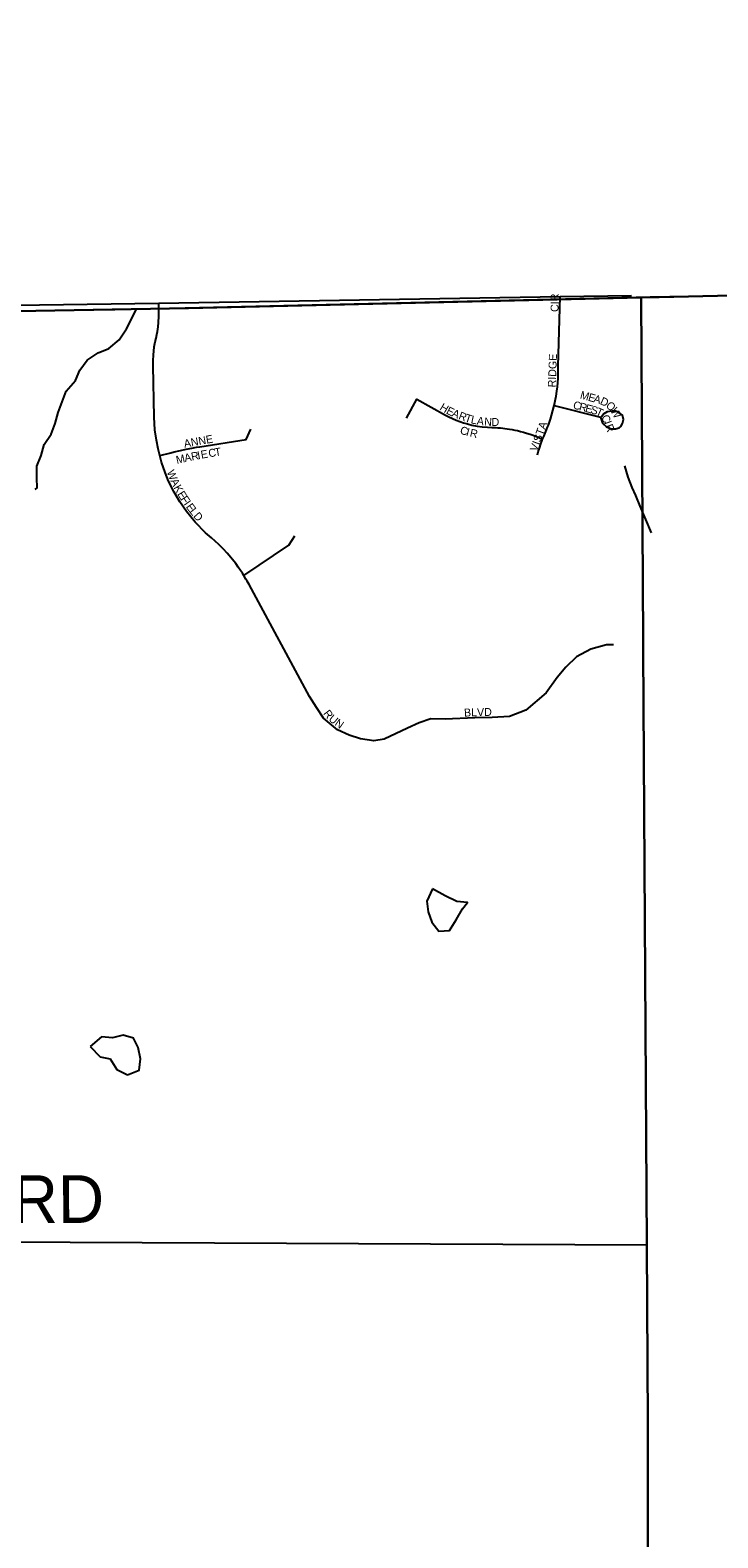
# Model space of a CAD drawing. Extents: x 1985906 to 2277390, y 930619 to 1324581.
# Drawn here: x 2188785 to 2193107, y 1187043 to 1196517 of the extents above; entities that cross this region are included whole.
import ezdxf

# ---------------------------------------------------------------- set-up
doc = ezdxf.new("R2010")
doc.units = 0
for name, color, linetype in [('GM_X_Adjacent_County', 7, 'Continuous'), ('GM_X_Corporation', 7, 'Continuous'), ('GM_X_County', 7, 'Continuous'), ('GM_X_Minor_Lake', 7, 'Continuous'), ('GM_X_Minor_River', 7, 'Continuous'), ('GM_X_Township', 7, 'Continuous'), ('GM_X_Township_Road', 7, 'Continuous'), ('GM_X_Township_Road_Text', 7, 'Continuous'), ('GM_X_Township_ROW', 7, 'Continuous'), ('GM_X_Township_Subdivision', 7, 'Continuous'), ('GM_X_Township_Subdivision_Text', 7, 'Continuous')]:
    doc.layers.add(name, color=color, linetype=linetype)

msp = doc.modelspace()

# ---------------------------------------------------------------- linework, layer by layer
at = {"layer": 'GM_X_Adjacent_County'}
for points in [[(2192604.3, 1162456.4), (2192620.3, 1166969.1), (2192629.9, 1167519.5), (2192631.2, 1170403.5), (2192632.8, 1173672.8), (2192633.8, 1175629.5), (2192671.1, 1181169.3), (2192669.3, 1184775.1), (2192667.8, 1187766.9), (2192660.9, 1188884.7), (2192638, 1192623.1), (2192637, 1192687), (2192624.5, 1194837.8), (2192737.6, 1194839.7), (2198605.6, 1194974.2), (2199009.7, 1194982.8), (2204631.8, 1195039.6), (2205347.9, 1195050.5), (2205386.6, 1195051.1), (2205910.4, 1195059.1), (2205996.9, 1195060.4), (2208466.7, 1195086.6)], [(2198605.6, 1194974.2), (2192737.6, 1194839.7), (2192624.5, 1194837.8), (2192096.3, 1194825.3), (2189780.1, 1194770.1), (2188219.8, 1194742.8), (2183281.7, 1194689.2), (2183037.7, 1194685.2), (2182925.1, 1194679.5), (2182885.3, 1194673), (2182859.5, 1194657.8), (2180868.9, 1194626.6), (2178432, 1194588.4), (2176176.5, 1194580.3), (2174206.9, 1194531), (2172588.3, 1194493.4), (2172188.1, 1194484), (2169109.9, 1194412.4), (2167773.4, 1194381.3)]]:
    msp.add_lwpolyline(points, dxfattribs=at)
at = {"layer": 'GM_X_Corporation'}
msp.add_lwpolyline([(2196205.1, 1208275.6), (2196632.3, 1194905.5), (2192680.8, 1194838.8), (2189318.2, 1194759.1), (2187205, 1194725.9), (2187027.1, 1208132.6)], dxfattribs=at)
at = {"layer": 'GM_X_County'}
msp.add_lwpolyline([(2192633.8, 1175629.5), (2192671.1, 1181169.3), (2192669.3, 1184775.1), (2192667.8, 1187766.9), (2192660.9, 1188884.7), (2192638, 1192623.1), (2192637, 1192687), (2192624.5, 1194837.8), (2192096.3, 1194825.3), (2189780.1, 1194770.1), (2188219.8, 1194742.8), (2183281.7, 1194689.2), (2183037.7, 1194685.2), (2182925.1, 1194679.5), (2182885.3, 1194673), (2182859.5, 1194657.8), (2180868.9, 1194626.6), (2178432, 1194588.4), (2176176.5, 1194580.3), (2174206.9, 1194531), (2172588.3, 1194493.4), (2172188.1, 1194484), (2169109.9, 1194412.4), (2167773.4, 1194381.3)], dxfattribs=at)
at = {"layer": 'GM_X_Minor_Lake'}
for points in [[(2191313.3, 1191121.3), (2191278.1, 1191043.9), (2191287.1, 1190977.8), (2191310.2, 1190911.9), (2191353.1, 1190856.3), (2191421.2, 1190859.3), (2191462.3, 1190926.2), (2191503.3, 1190995)], [(2191313.1, 1191120.9), (2191278.1, 1191043.9), (2191287.1, 1190977.8), (2191310.2, 1190911.9), (2191353.1, 1190856.3), (2191421.2, 1190859.3), (2191462.3, 1190926.2), (2191503.3, 1190995)], [(2191503.3, 1190995), (2191534.8, 1191035.6), (2191466.5, 1191042.7), (2191393.8, 1191077.7), (2191313.1, 1191120.9)], [(2191503.3, 1190995), (2191534.8, 1191035.6), (2191466.5, 1191042.7), (2191393.8, 1191077.7), (2191313.3, 1191120.8)], [(2189162.7, 1190131.5), (2189224.6, 1190065.8), (2189288.9, 1190052.8), (2189330, 1189985.1), (2189396.7, 1189952)], [(2189396.7, 1189952), (2189470.4, 1189981.2), (2189479.3, 1190053.6), (2189464.2, 1190123.6), (2189435.3, 1190183.4), (2189370.8, 1190202.5), (2189302.9, 1190185.4), (2189232.7, 1190190.4), (2189163.2, 1190131)], [(2189396.7, 1189952), (2189470.4, 1189981.2), (2189479.3, 1190053.6), (2189464.2, 1190123.6), (2189435.3, 1190183.4), (2189370.8, 1190202.5), (2189302.9, 1190185.4), (2189232.7, 1190190.4), (2189163.2, 1190131)], [(2189163.2, 1190131), (2189224.6, 1190065.8), (2189288.9, 1190052.8), (2189330, 1189985.1), (2189396.7, 1189952)]]:
    msp.add_lwpolyline(points, dxfattribs=at)
at = {"layer": 'GM_X_Minor_River'}
for points in [[(2188816.7, 1193631.7), (2188829.3, 1193640.8), (2188826.4, 1193705), (2188827.3, 1193777.3), (2188854.3, 1193843.9), (2188873.3, 1193912.5), (2188918.4, 1193977.4), (2188943.4, 1194046), (2188962.4, 1194114.5), (2188985.5, 1194181.1), (2189012.5, 1194247.8), (2189069.6, 1194314.8), (2189096.6, 1194381.5), (2189143.8, 1194444.4), (2189213.2, 1194489.6), (2189279, 1194516.7), (2189344.3, 1194571.8), (2189391.3, 1194640.8), (2189454.6, 1194764.6)], [(2192521.1, 1193780.1), (2192542.3, 1193708.2), (2192567.3, 1193644.3), (2192590.1, 1193592.5), (2192617.2, 1193526.7), (2192688.1, 1193358.9)]]:
    msp.add_lwpolyline(points, dxfattribs=at)
at = {"layer": 'GM_X_Township'}
msp.add_lwpolyline([(2167773.4, 1194381.3), (2169109.9, 1194412.4), (2172188.1, 1194484), (2172588.3, 1194493.4), (2174206.9, 1194531), (2176176.5, 1194580.3), (2178432, 1194588.4), (2180868.9, 1194626.6), (2182859.5, 1194657.8), (2182885.3, 1194673), (2182925.1, 1194679.5), (2183037.7, 1194685.2), (2183281.7, 1194689.2), (2188219.8, 1194742.8), (2189780.1, 1194770.1), (2192096.3, 1194825.3), (2192624.5, 1194837.8), (2192637, 1192687), (2192638, 1192623.1), (2192660.9, 1188884.7), (2192667.8, 1187766.9), (2192669.3, 1184775.1), (2192671.1, 1181169.3), (2192633.8, 1175629.5)], dxfattribs=at)
at = {"layer": 'GM_X_Township_Road'}
msp.add_lwpolyline([(2188091.4, 1194807.8), (2188150.3, 1194794.2), (2188223.3, 1194782.1), (2188542, 1194786.7), (2189593.9, 1194801.8), (2192115.6, 1194843.8), (2192565.3, 1194850)], dxfattribs=at)
at = {"layer": 'GM_X_Township_ROW'}
msp.add_lwpolyline([(2188580.5, 1188902.5), (2188582.8, 1188902.5), (2192660.9, 1188884.7)], dxfattribs=at)
at = {"layer": 'GM_X_Township_Subdivision'}
for points in [[(2192451.8, 1192654.8), (2192406.3, 1192653.7), (2192307.9, 1192626.4), (2192217.8, 1192578.3), (2192150.8, 1192513.3), (2192096.4, 1192448.4), (2192027.3, 1192352), (2191899.5, 1192245.1), (2191796.9, 1192205.3), (2191688, 1192197), (2191579.1, 1192194.9), (2191392.7, 1192186.5), (2191302.6, 1192188.6), (2191229.3, 1192165.5), (2191156, 1192132), (2191009.4, 1192060.8), (2190944.5, 1192052.4), (2190860.7, 1192062.9), (2190789.5, 1192088), (2190716.2, 1192121.5), (2190628.3, 1192192.8), (2190584.3, 1192259.8), (2190541.3, 1192328.9), (2190162.7, 1193034), (2190150, 1193054), (2190141.5, 1193067.9), (2190128.4, 1193089.8), (2190118.9, 1193104.7), (2190107.1, 1193122.6), (2190093.2, 1193142.8), (2190076.9, 1193165), (2190064.5, 1193181.2), (2190046, 1193204.1), (2190023.3, 1193230.4), (2189999.4, 1193256.1), (2189970.3, 1193285.2), (2189924.8, 1193326.3), (2189888.2, 1193358.7), (2189822.7, 1193425.3), (2189768.3, 1193491.5), (2189726.2, 1193552.3), (2189690.1, 1193613.1), (2189655.2, 1193683.5), (2189633.1, 1193736.9), (2189610.9, 1193801.8), (2189600.2, 1193843.7), (2189589.4, 1193885.7), (2189578.4, 1193940.1), (2189569.4, 1194005.4), (2189564.2, 1194086), (2189558.6, 1194408.8), (2189558.6, 1194442.1), (2189560.1, 1194474.8), (2189565.5, 1194526.6), (2189571.6, 1194558.1), (2189576.9, 1194581.6), (2189582.1, 1194604.9), (2189585.6, 1194623.7), (2189589.9, 1194652.9), (2189592.7, 1194679.6), (2189593.1, 1194719.4), (2189593.9, 1194801.8)], [(2191974.1, 1193849.2), (2191978.9, 1193867.8), (2191985.8, 1193891.1), (2191994.7, 1193917.6), (2192000.6, 1193933.5), (2192005.9, 1193946.3), (2192015.2, 1193968.4), (2192022.2, 1193984.4), (2192030.7, 1194004.6), (2192037.6, 1194022), (2192042.4, 1194034.7), (2192049.6, 1194054.8), (2192055.8, 1194073.4), (2192062.4, 1194094.9), (2192079.2, 1194158.5), (2192083.4, 1194178.2), (2192087.2, 1194197.3), (2192090.6, 1194216.7), (2192095.2, 1194248.2), (2192098.5, 1194275.6), (2192100.9, 1194302.9), (2192102.6, 1194330), (2192103.7, 1194359.7), (2192103.5, 1194405.1), (2192115.6, 1194843.8)], [(2191151.5, 1194079.7), (2191214.9, 1194199), (2191396, 1194098.5), (2191417.4, 1194087.2), (2191439, 1194076.7), (2191463.6, 1194066.2), (2191485.4, 1194057.8), (2191509.2, 1194049.7), (2191533.2, 1194042.6), (2191561.5, 1194035.6), (2191594.9, 1194029.1), (2191626.1, 1194024.7), (2191659, 1194021.8), (2191685.9, 1194020.7), (2191697.2, 1194020.4), (2191709.6, 1194019.9), (2191724.9, 1194018.9), (2191740.9, 1194017.6), (2191754.9, 1194016.2), (2191768.2, 1194014.6), (2191783.6, 1194012.6), (2191798.2, 1194010.3), (2191814.4, 1194007.5), (2191830.8, 1194004.2), (2191847.7, 1194000.6), (2191866, 1193996.1), (2191884.8, 1193991.1), (2191903.7, 1193985.5), (2191927.5, 1193977.8), (2191946.3, 1193971.1), (2191971.3, 1193961.4), (2192005.9, 1193946.3)], [(2192079.2, 1194158.5), (2192370.3, 1194085.9), (2192382.6, 1194047.7), (2192406.7, 1194024.1), (2192436.5, 1194012), (2192463.2, 1194011.5), (2192486.3, 1194017.8), (2192497.3, 1194025.7), (2192507.8, 1194044.5), (2192513.5, 1194071.2), (2192508, 1194098.5), (2192494.1, 1194108.4), (2192475.8, 1194117.9), (2192463, 1194123.6), (2192439.9, 1194123.6), (2192411.7, 1194118.4), (2192389.7, 1194105.8), (2192375.3, 1194088)], [(2189600.2, 1193843.7), (2189669.1, 1193860.9), (2189691.3, 1193866.4), (2189730.1, 1193875.4), (2189765.3, 1193883.1), (2189801.5, 1193890.4), (2189831.3, 1193896), (2189852.1, 1193899.7), (2190142.6, 1193945.7), (2190171.2, 1194009.7)], [(2190128.4, 1193089.8), (2190410.4, 1193280), (2190448.6, 1193338.7)]]:
    msp.add_lwpolyline(points, dxfattribs=at)

# ---------------------------------------------------------------- texts
at = {"layer": 'GM_X_Township_Road_Text'}
msp.add_text('EASTWOOD RD', height=300, rotation=0.18987, dxfattribs=at).set_placement((2186219.1, 1189012.4))
at = {"layer": 'GM_X_Township_Subdivision_Text'}
for s, rotation, p in [('CIR', 90, (2192106.2, 1194746.4)), ('RIDGE', 87.95667, (2192088.6, 1194271.5)), ('M', 344.40566, (2192237.4, 1194203.6)), ('E', 344.40566, (2192288.2, 1194189.4)), ('A', 344.40566, (2192322.1, 1194179.9)), ('D', 335.54686, (2192362.6, 1194168.8)), ('H', 329.38485, (2191354.9, 1194134)), ('E', 332.65072, (2191395.5, 1194110.1)), ('A', 337.44123, (2191430.9, 1194092)), ('R', 339.69674, (2191473.5, 1194074.3)), ('C', 344.74186, (2192193.3, 1194140.6)), ('R', 344.74186, (2192231.5, 1194130.2)), ('E', 344.74186, (2192269.7, 1194119.8)), ('S', 344.74186, (2192303.6, 1194110.5)), ('T', 335.64043, (2192335.6, 1194102)), ('O', 317.82925, (2192399.2, 1194152.9)), ('W', 300.11165, (2192429.3, 1194126.5)), ('C', 344.08463, (2191482.9, 1193981.9)), ('I', 344.35076, (2191521.3, 1193971)), ('T', 341.95287, (2191512.7, 1194059.9)), ('L', 347.98925, (2191551.7, 1194047.5)), ('A', 351.96459, (2191589.9, 1194039.5)), ('N', 356.08567, (2191637.4, 1194033)), ('D', 359.94784, (2191684.9, 1194029.8)), ('VISTA', 69.90659, (2191970.3, 1193865)), ('C', 299.23474, (2192371.3, 1194084.1)), ('I', 290.13332, (2192389.8, 1194051.5)), ('R', 290.13332, (2192397.3, 1194030.8)), ('ANNE', 10.1801, (2189755.5, 1193893.2)), ('R', 347.3693, (2191545.2, 1193964.4)), ('M', 12.33519, (2189707.5, 1193791.6)), ('A', 12.06423, (2189759.1, 1193802.8)), ('R', 11.31946, (2189801.9, 1193812)), ('I', 10.82112, (2189840.6, 1193819.7)), ('E', 10.32928, (2189862.1, 1193823.8)), ('C', 9.5901, (2189909.6, 1193832.4)), ('T', 9.46681, (2189948.6, 1193839)), ('W', 291.61095, (2189642.8, 1193742)), ('A', 295.76918, (2189665.5, 1193685.2)), ('K', 298.38491, (2189685.7, 1193643.4)), ('E', 301.57019, (2189708.2, 1193602.1)), ('F', 303.93375, (2189727.8, 1193570.2)), ('I', 305.39574, (2189748.3, 1193539.8)), ('E', 306.51424, (2189761.6, 1193521)), ('L', 308.39581, (2189783.7, 1193491.3)), ('D', 311.35277, (2189807.3, 1193461.5)), ('R', 307.09331, (2190624.9, 1192223)), ('U', 320.34736, (2190657.3, 1192182.4)), ('BLVD', 1.50668, (2191512.5, 1192203.8)), ('N', 325.1201, (2190694.8, 1192151.6))]:
    msp.add_text(s, height=50, rotation=rotation, dxfattribs=at).set_placement(p)

doc.saveas('drawing.dxf')
